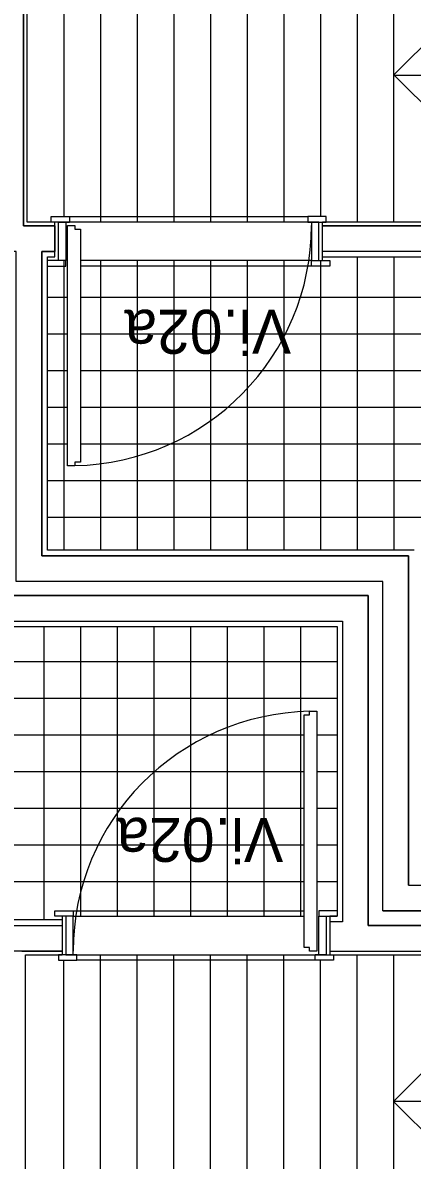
# Model space of a CAD drawing. Extents: x 1278 to 1356, y -253.7 to -224.
# Drawn here: x 1342.332 to 1343.394, y -240.985 to -237.882 of the extents above; entities that cross this region are included whole.
import ezdxf

# ---------------------------------------------------------------- set-up
doc = ezdxf.new("R2010")
doc.units = 0
for name, color, linetype in [('Level 1', 7, 'Continuous'), ('Level 10', 7, 'Continuous'), ('Level 13', 7, 'Continuous'), ('Level 2', 7, 'Continuous'), ('Level 4', 7, 'Continuous'), ('Level 40', 7, 'Continuous'), ('Level 65', 7, 'Continuous'), ('Level 66', 7, 'Continuous'), ('Level 67', 7, 'Continuous')]:
    doc.layers.add(name, color=color, linetype=linetype)

msp = doc.modelspace()

# ---------------------------------------------------------------- linework, layer by layer
at = {"layer": 'Level 1'}
for p, q in [((1342.334, -238.4357), (1342.334, -236.6557)), ((1342.419, -238.5207), (1342.419, -238.4257)), ((1343.149, -238.5307), (1343.149, -238.4257)), ((1342.419, -238.4357), (1342.334, -238.4357)), ((1345.404, -238.4357), (1343.149, -238.4357)), ((1342.384, -239.3357), (1342.384, -238.5057)), ((1342.384, -238.5057), (1342.419, -238.5057)), ((1345.404, -238.5057), (1343.149, -238.5057)), ((1343.384, -239.3357), (1342.384, -239.3357)), ((1343.384, -240.234), (1343.384, -239.3357)), ((1343.314, -239.4057), (1342.314, -239.4057)), ((1343.314, -240.304), (1343.314, -239.4057)), ((1342.274, -239.444), (1343.274, -239.444)), ((1343.274, -239.444), (1343.274, -240.344)), ((1342.204, -239.514), (1343.204, -239.514)), ((1343.204, -239.514), (1343.204, -240.334)), ((1342.439, -240.319), (1342.439, -240.424)), ((1343.169, -240.319), (1343.169, -240.424)), ((1343.204, -240.334), (1343.169, -240.334)), ((1343.274, -240.344), (1345.474, -240.344)), ((1342.329, -240.414), (1342.439, -240.414)), ((1343.169, -240.414), (1345.404, -240.414))]:
    msp.add_line(p, q, dxfattribs=at)
at = {"layer": 'Level 10'}
for p, q in [((1342.444, -235.7207), (1342.444, -238.4107)), ((1342.544, -235.7207), (1342.544, -238.4257)), ((1342.644, -235.7207), (1342.644, -238.4257)), ((1342.744, -235.7207), (1342.744, -238.4257)), ((1342.844, -235.7207), (1342.844, -238.4257)), ((1342.944, -235.7207), (1342.944, -238.4257)), ((1343.044, -235.7207), (1343.044, -238.4257)), ((1343.144, -235.7207), (1343.144, -238.4107)), ((1343.244, -236.6557), (1343.244, -238.4257)), ((1343.109, -238.4257), (1342.459, -238.4257)), ((1343.244, -238.5207), (1343.244, -239.3207)), ((1343.344, -238.5207), (1343.344, -239.3207)), ((1342.444, -238.5307), (1342.444, -239.3207)), ((1343.119, -238.5307), (1342.489, -238.5307)), ((1342.544, -238.5307), (1342.544, -239.3207)), ((1342.644, -238.5307), (1342.644, -239.3207)), ((1342.744, -238.5307), (1342.744, -239.3207)), ((1342.844, -238.5307), (1342.844, -239.3207)), ((1342.944, -238.5307), (1342.944, -239.3207)), ((1343.044, -238.5307), (1343.044, -239.3207)), ((1343.144, -238.5307), (1343.144, -239.3207)), ((1342.399, -238.6307), (1342.454, -238.6307)), ((1342.489, -238.6307), (1343.944, -238.6307)), ((1342.399, -238.7307), (1342.454, -238.7307)), ((1342.489, -238.7307), (1344.2006, -238.7307)), ((1342.399, -238.8307), (1342.454, -238.8307)), ((1342.489, -238.8307), (1344.1842, -238.8307)), ((1342.399, -238.9307), (1342.454, -238.9307)), ((1342.489, -238.9307), (1344.1739, -238.9307)), ((1342.399, -239.0307), (1342.454, -239.0307)), ((1342.489, -239.0307), (1344.1722, -239.0307)), ((1342.399, -239.1307), (1344.2336, -239.1307)), ((1342.399, -239.2307), (1344.704, -239.2307)), ((1342.389, -239.529), (1342.389, -240.329)), ((1342.489, -239.529), (1342.489, -240.319)), ((1342.589, -239.529), (1342.589, -240.319)), ((1342.689, -239.529), (1342.689, -240.319)), ((1342.789, -239.529), (1342.789, -240.319)), ((1342.889, -239.529), (1342.889, -240.319)), ((1342.989, -239.529), (1342.989, -240.319)), ((1343.089, -239.529), (1343.089, -240.319)), ((1340.934, -239.624), (1343.189, -239.624)), ((1341.4042, -239.724), (1343.189, -239.724)), ((1341.4578, -239.824), (1343.099, -239.824)), ((1343.134, -239.824), (1343.189, -239.824)), ((1341.456, -239.924), (1343.099, -239.924)), ((1343.134, -239.924), (1343.189, -239.924)), ((1341.4452, -240.024), (1343.099, -240.024)), ((1343.134, -240.024), (1343.189, -240.024)), ((1341.4286, -240.124), (1343.099, -240.124)), ((1343.134, -240.124), (1343.189, -240.124)), ((1341.689, -240.224), (1343.099, -240.224)), ((1343.134, -240.224), (1343.189, -240.224)), ((1342.469, -240.319), (1343.099, -240.319)), ((1342.444, -243.129), (1342.444, -240.439)), ((1342.479, -240.424), (1343.129, -240.424)), ((1342.544, -243.129), (1342.544, -240.424)), ((1342.644, -243.129), (1342.644, -240.424)), ((1342.744, -243.129), (1342.744, -240.424)), ((1342.844, -243.129), (1342.844, -240.424)), ((1342.944, -243.129), (1342.944, -240.424)), ((1343.044, -243.129), (1343.044, -240.424)), ((1343.144, -243.129), (1343.144, -240.439)), ((1343.244, -242.194), (1343.244, -240.424))]:
    msp.add_line(p, q, dxfattribs=at)
at = {"layer": 'Level 13'}
for p, q in [((1342.409, -238.4107), (1342.459, -238.4107)), ((1342.409, -238.4257), (1342.409, -238.4107)), ((1342.459, -238.4257), (1342.409, -238.4257)), ((1342.429, -238.5307), (1342.429, -238.4257)), ((1342.429, -238.4257), (1342.459, -238.4257)), ((1342.449, -238.4257), (1342.449, -238.5307)), ((1342.459, -238.4107), (1342.459, -238.4257)), ((1343.159, -238.4107), (1343.109, -238.4107)), ((1343.109, -238.4107), (1343.109, -238.4257)), ((1343.139, -238.4257), (1343.109, -238.4257)), ((1343.109, -238.4257), (1343.159, -238.4257)), ((1343.119, -238.4257), (1343.119, -238.5307)), ((1343.139, -238.5307), (1343.139, -238.4257)), ((1343.159, -238.4257), (1343.159, -238.4107)), ((1342.454, -239.0901), (1342.454, -238.4351)), ((1342.454, -238.4351), (1342.474, -238.4351)), ((1342.474, -238.4351), (1342.474, -238.4451)), ((1342.474, -238.4451), (1342.489, -238.4451)), ((1342.489, -238.4451), (1342.489, -239.0801)), ((1342.449, -238.5307), (1342.399, -238.5307)), ((1342.399, -238.5457), (1342.449, -238.5457)), ((1342.449, -238.5307), (1342.429, -238.5307)), ((1342.449, -238.5457), (1342.449, -238.5307)), ((1343.119, -238.5457), (1343.119, -238.5307)), ((1343.119, -238.5307), (1343.139, -238.5307)), ((1343.119, -238.5307), (1343.169, -238.5307)), ((1343.169, -238.5457), (1343.119, -238.5457)), ((1343.169, -238.5307), (1343.169, -238.5457)), ((1342.474, -239.0901), (1342.454, -239.0901)), ((1342.474, -239.0801), (1342.474, -239.0898)), ((1342.489, -239.0801), (1342.474, -239.0801)), ((1343.114, -239.7597), (1343.134, -239.7597)), ((1343.114, -239.7697), (1343.114, -239.76)), ((1343.134, -239.7597), (1343.134, -240.4147)), ((1343.099, -240.4047), (1343.099, -239.7697)), ((1343.099, -239.7697), (1343.114, -239.7697)), ((1342.419, -240.304), (1342.469, -240.304)), ((1342.419, -240.319), (1342.419, -240.304)), ((1342.469, -240.319), (1342.419, -240.319)), ((1342.449, -240.319), (1342.449, -240.424)), ((1342.469, -240.319), (1342.449, -240.319)), ((1342.469, -240.304), (1342.469, -240.319)), ((1342.469, -240.424), (1342.469, -240.319)), ((1343.189, -240.304), (1343.139, -240.304)), ((1343.139, -240.304), (1343.139, -240.319)), ((1343.139, -240.424), (1343.139, -240.319)), ((1343.139, -240.319), (1343.159, -240.319)), ((1343.139, -240.319), (1343.189, -240.319)), ((1343.159, -240.319), (1343.159, -240.424)), ((1343.114, -240.4047), (1343.099, -240.4047)), ((1343.114, -240.4147), (1343.114, -240.4047)), ((1342.479, -240.424), (1342.429, -240.424)), ((1342.429, -240.424), (1342.429, -240.439)), ((1342.429, -240.439), (1342.479, -240.439)), ((1342.449, -240.424), (1342.479, -240.424)), ((1342.479, -240.439), (1342.479, -240.424)), ((1343.134, -240.4147), (1343.114, -240.4147)), ((1343.159, -240.424), (1343.129, -240.424)), ((1343.129, -240.424), (1343.179, -240.424)), ((1343.129, -240.439), (1343.129, -240.424)), ((1343.179, -240.439), (1343.129, -240.439)), ((1343.179, -240.424), (1343.179, -240.439))]:
    msp.add_line(p, q, dxfattribs=at)
at = {"layer": 'Level 2'}
for p, q in [((1343.344, -238.424), (1343.344, -237.6557)), ((1343.4855, -237.8826), (1343.344, -238.024)), ((1343.4855, -238.1654), (1343.344, -238.024)), ((1344.994, -238.0257), (1343.344, -238.0257)), ((1343.3433, -240.424), (1343.3433, -241.194)), ((1343.4847, -240.6826), (1343.3433, -240.824)), ((1344.9933, -240.824), (1343.3433, -240.824)), ((1343.4847, -240.9654), (1343.3433, -240.824))]:
    msp.add_line(p, q, dxfattribs=at)
at = {"layer": 'Level 4'}
for p, q in [((1342.459, -238.4107), (1343.109, -238.4107)), ((1343.119, -238.5457), (1342.489, -238.5457)), ((1342.469, -240.304), (1343.099, -240.304)), ((1343.129, -240.439), (1342.479, -240.439))]:
    msp.add_line(p, q, dxfattribs=at)
for centre, major_axis in [((1342.4604, -238.435), (-0.6586, 0)), ((1343.1277, -240.4147), (0.6586, 0))]:
    msp.add_ellipse(centre, major_axis=major_axis, ratio=0.994279, start_param=1.591512, end_param=3.141593, dxfattribs=at)
at = {"layer": 'Level 65'}
for p, q in [((1342.344, -238.4257), (1342.344, -236.6557)), ((1342.419, -238.4257), (1342.344, -238.4257)), ((1345.394, -238.4257), (1343.149, -238.4257)), ((1342.399, -239.3207), (1342.399, -238.5207)), ((1342.399, -238.5207), (1342.419, -238.5207)), ((1343.149, -238.5207), (1343.944, -238.5207)), ((1343.399, -239.3207), (1342.399, -239.3207)), ((1342.189, -239.529), (1343.189, -239.529)), ((1343.189, -239.529), (1343.189, -240.319)), ((1343.189, -240.319), (1343.169, -240.319)), ((1342.439, -240.329), (1341.689, -240.329)), ((1342.339, -242.194), (1342.339, -240.424)), ((1342.339, -240.424), (1342.439, -240.424)), ((1343.169, -240.424), (1345.394, -240.424))]:
    msp.add_line(p, q, dxfattribs=at)
at = {"layer": 'Level 66'}
for p, q in [((1343.384, -240.234), (1345.404, -240.234)), ((1343.314, -240.304), (1345.474, -240.304)), ((1341.674, -240.344), (1342.439, -240.344))]:
    msp.add_line(p, q, dxfattribs=at)
at = {"layer": 'Level 67'}
for points in [[(1345.474, -236.7713), (1345.474, -240.304), (1343.314, -240.304), (1343.314, -239.4057), (1342.314, -239.4057), (1342.314, -238.5057), (1341.154, -238.5057), (1341.154, -238.244), (1340.804, -238.244), (1340.804, -238.544), (1340.774, -238.544), (1340.774, -238.244), (1340.234, -238.244), (1340.234, -238.174), (1341.224, -238.174), (1341.224, -238.4357), (1342.254, -238.4357), (1342.254, -236.6557)], [(1342.334, -236.6557), (1342.334, -238.4357), (1342.419, -238.4357), (1342.419, -238.5057), (1342.384, -238.5057), (1342.384, -239.3357), (1343.384, -239.3357), (1343.384, -240.234), (1345.404, -240.234), (1345.404, -236.7713)]]:
    msp.add_lwpolyline(points, dxfattribs=at)
for points in [[(1345.404, -238.4357), (1345.404, -238.5057), (1343.149, -238.5057), (1343.149, -238.4357)], [(1345.474, -242.1713), (1345.474, -240.344), (1343.274, -240.344), (1343.274, -239.444), (1342.274, -239.444), (1342.274, -238.544), (1340.234, -238.544), (1340.234, -238.614), (1342.204, -238.614), (1342.204, -239.514), (1343.204, -239.514), (1343.204, -240.334), (1343.169, -240.334), (1343.169, -240.414), (1345.404, -240.414), (1345.404, -242.034), (1343.259, -242.034), (1343.259, -242.194), (1343.329, -242.194), (1343.329, -242.104), (1345.404, -242.104), (1345.404, -242.1713), (1345.474, -242.1713), (1345.474, -240.344)], [(1342.439, -240.344), (1342.439, -240.414), (1341.224, -240.414), (1341.224, -240.344)]]:
    msp.add_lwpolyline(points, close=True, dxfattribs=at)

# ---------------------------------------------------------------- texts
at = {"layer": 'Level 40'}
for p in [(1343.0637, -238.6648), (1343.042, -240.0507)]:
    msp.add_text('Vi.02a', height=0.12, rotation=180, dxfattribs=at).set_placement(p)

doc.saveas('drawing.dxf')
